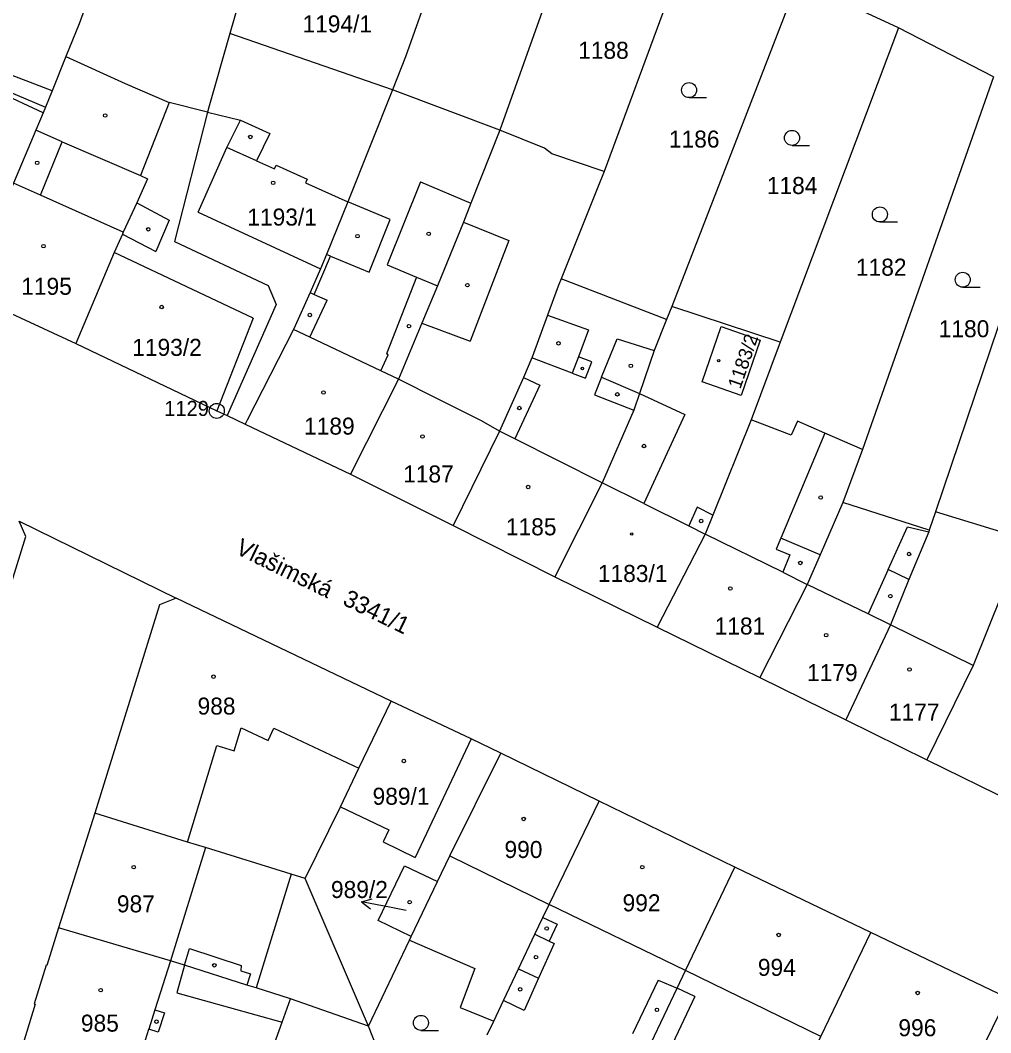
# Model space of a CAD drawing. Extents: x -733394 to -722299, y -1082822 to -1075049.
# Drawn here: x -727804.6 to -727707.6, y -1079301.1 to -1079199.9 of the extents above; entities that cross this region are included whole.
import ezdxf

# ---------------------------------------------------------------- set-up
doc = ezdxf.new("R2010")
doc.units = 0
for name, color, linetype in [('Hranice parcel', 7, 'Continuous'), ('Parcelní čísla', 7, 'Continuous'), ('Pop  PČ popisy', 7, 'Continuous'), ('Vnitřní kresba', 7, 'Continuous'), ('Značky bodu BP', 7, 'Continuous'), ('Značky budov', 7, 'Continuous'), ('Značky kultur', 7, 'Continuous')]:
    doc.layers.add(name, color=color, linetype=linetype)

msp = doc.modelspace()

# ---------------------------------------------------------------- linework, layer by layer
at = {"layer": 'Hranice parcel'}
for p, q in [((-727747.76, -1079185.92), (-727756.66, -1079210.91)), ((-727737.36, -1079191.06), (-727746.23, -1079215.03)), ((-727726.88, -1079196.03), (-727739.48, -1079228.53)), ((-727716.82, -1079200.67), (-727726.88, -1079196.03)), ((-727716.82, -1079200.67), (-727728.63, -1079232.08)), ((-727707.33, -1079205.57), (-727716.82, -1079200.67)), ((-727767.39, -1079206.88), (-727783.63, -1079201.24)), ((-727801.4, -1079206.97), (-727812.16, -1079202.88)), ((-727800.01, -1079203.54), (-727801.4, -1079206.97)), ((-727707.33, -1079205.57), (-727720.43, -1079242.8)), ((-727756.66, -1079210.91), (-727767.39, -1079206.88)), ((-727785.87, -1079209.1), (-727789.7, -1079208.16)), ((-727699.67, -1079209.18), (-727713.12, -1079249.04)), ((-727740, -1079229.83), (-727750.54, -1079225.76)), ((-727809.91, -1079227.19), (-727799.02, -1079232.23)), ((-727739.48, -1079228.53), (-727740, -1079229.83)), ((-727728.63, -1079232.08), (-727739.48, -1079228.53)), ((-727728.63, -1079232.08), (-727731.54, -1079239.84)), ((-727783.89, -1079239.42), (-727782.11, -1079240.27)), ((-727782.11, -1079240.27), (-727771.59, -1079245.28)), ((-727720.43, -1079242.8), (-727722.39, -1079248.1)), ((-727771.59, -1079245.28), (-727761.33, -1079250.41)), ((-727713.74, -1079250.89), (-727722.39, -1079248.1)), ((-727713.12, -1079249.04), (-727713.74, -1079250.89)), ((-727704.3, -1079251.75), (-727713.12, -1079249.04)), ((-727804.69, -1079249.96), (-727789, -1079257.68)), ((-727761.33, -1079250.41), (-727751.17, -1079255.53)), ((-727751.17, -1079255.53), (-727740.93, -1079260.58)), ((-727767.51, -1079267.97), (-727789, -1079257.68)), ((-727740.93, -1079260.58), (-727730.67, -1079265.61)), ((-727730.67, -1079265.61), (-727722.08, -1079269.81)), ((-727722.08, -1079269.81), (-727714, -1079273.82)), ((-727746.73, -1079277.94), (-727756.54, -1079273.16)), ((-727714, -1079273.82), (-727702.03, -1079279.68)), ((-727733.18, -1079284.53), (-727746.73, -1079277.94)), ((-727797.14, -1079279.15), (-727800.76, -1079290.61)), ((-727719.59, -1079291.09), (-727733.18, -1079284.53)), ((-727769.79, -1079300.44), (-727776.11, -1079285.69)), ((-727765.5, -1079291.46), (-727762.88, -1079285.98)), ((-727705.95, -1079297.59), (-727719.59, -1079291.09)), ((-727769.79, -1079300.44), (-727765.68, -1079291.83)), ((-727765.68, -1079291.83), (-727765.5, -1079291.46)), ((-727769.79, -1079300.44), (-727777.58, -1079297.7)), ((-727757.91, -1079301.29), (-727757.27, -1079299.94)), ((-727764.17, -1079314.5), (-727769.79, -1079300.44))]:
    msp.add_line(p, q, dxfattribs=at)
for points in [[(-727784.86, -1079160.9), (-727787.33, -1079169.23), (-727798.69, -1079200.29), (-727800.01, -1079203.54)], [(-727775.96, -1079174.8), (-727776.41, -1079176.2), (-727783.63, -1079201.24)], [(-727758.89, -1079183.29), (-727766.09, -1079203.58), (-727767.39, -1079206.88)], [(-727783.63, -1079201.24), (-727785.75, -1079208.62), (-727785.87, -1079209.1)], [(-727800.01, -1079203.54), (-727794.11, -1079206.23), (-727789.7, -1079208.16)], [(-727801.4, -1079206.97), (-727802.07, -1079208.62), (-727802.3, -1079209.19), (-727803.03, -1079210.92), (-727805.27, -1079216.21), (-727809.91, -1079227.19)], [(-727767.39, -1079206.88), (-727771.83, -1079218.08), (-727773.99, -1079223.32), (-727774.56, -1079224.75), (-727775.61, -1079227.14), (-727777.26, -1079230.84), (-727781.9, -1079239.87), (-727782.11, -1079240.27)], [(-727789.7, -1079208.16), (-727792.56, -1079215.45), (-727791.85, -1079215.76), (-727792.94, -1079218.16), (-727794.29, -1079221.1), (-727794.37, -1079221.29), (-727795.21, -1079223.13), (-727799.02, -1079232.23)], [(-727785.87, -1079209.1), (-727789.15, -1079222.03), (-727779.82, -1079226.42), (-727779.02, -1079228.32), (-727783.89, -1079239.42)], [(-727756.66, -1079210.91), (-727759.54, -1079218.21), (-727760.29, -1079220.1), (-727762.89, -1079226.45), (-727764.45, -1079230.18), (-727766.79, -1079235.8), (-727771.59, -1079245.28)], [(-727746.23, -1079215.03), (-727751.47, -1079213.26), (-727752.2, -1079212.72), (-727756.66, -1079210.91)], [(-727746.23, -1079215.03), (-727746.87, -1079216.61), (-727750.54, -1079225.76)], [(-727750.54, -1079225.76), (-727750.82, -1079226.51), (-727751.89, -1079229.4), (-727753.43, -1079233.58), (-727753.46, -1079233.67), (-727754.3, -1079235.61), (-727756.7, -1079240.99), (-727761.33, -1079250.41)], [(-727740, -1079229.83), (-727741.24, -1079232.94), (-727742.71, -1079237.23), (-727743.28, -1079238.9), (-727746.43, -1079246.13), (-727751.17, -1079255.53)], [(-727736.45, -1079236.06), (-727734.55, -1079230.54), (-727730.64, -1079231.89), (-727732.54, -1079237.41), (-727736.45, -1079236.06)], [(-727799.02, -1079232.23), (-727784.94, -1079238.96), (-727783.89, -1079239.42)], [(-727731.54, -1079239.84), (-727735.38, -1079249.39), (-727736.14, -1079251.29), (-727740.93, -1079260.58)], [(-727720.43, -1079242.8), (-727724.18, -1079241.18), (-727726.91, -1079240), (-727727.54, -1079241.39), (-727731.54, -1079239.84)], [(-727722.39, -1079248.1), (-727724.66, -1079253.34), (-727725.96, -1079256.32), (-727730.67, -1079265.61)], [(-727810.23, -1079271.36), (-727807.63, -1079263.04), (-727804.03, -1079251.5), (-727804.69, -1079249.96)], [(-727713.74, -1079250.89), (-727713.8, -1079251.03), (-727715.77, -1079255.81), (-727717.62, -1079260.32), (-727722.08, -1079269.81)], [(-727704.3, -1079251.75), (-727705.07, -1079253.7), (-727709.34, -1079264.39), (-727714, -1079273.82)], [(-727789, -1079257.68), (-727790.66, -1079258.35), (-727797.14, -1079279.15)], [(-727776.11, -1079285.69), (-727772.59, -1079278.52), (-727770.74, -1079274.66), (-727767.51, -1079267.97)], [(-727756.54, -1079273.16), (-727759.53, -1079271.72), (-727767.51, -1079267.97)], [(-727762.88, -1079285.98), (-727761.65, -1079283.4), (-727756.54, -1079273.16)], [(-727757.27, -1079299.94), (-727756.28, -1079297.86), (-727754.78, -1079294.69), (-727753.16, -1079291.25), (-727752.37, -1079289.58), (-727751.74, -1079288.27), (-727746.73, -1079277.94)], [(-727776.11, -1079285.69), (-727777.5, -1079285.26), (-727786.07, -1079282.59), (-727787.86, -1079282.05), (-727797.14, -1079279.15)], [(-727765.5, -1079291.46), (-727768.81, -1079289.88), (-727766.19, -1079284.4), (-727762.88, -1079285.98)], [(-727744.02, -1079307.33), (-727743.29, -1079305.79), (-727743.09, -1079305.36), (-727741.54, -1079302.09), (-727738.95, -1079296.63), (-727738.11, -1079294.87), (-727733.18, -1079284.53)], [(-727800.76, -1079290.61), (-727801.91, -1079294.36), (-727802, -1079294.33), (-727803.19, -1079298.21), (-727803.09, -1079298.24), (-727804.29, -1079302.16)], [(-727777.58, -1079297.7), (-727781.02, -1079296.61), (-727781.93, -1079296.32), (-727788.18, -1079294.33), (-727789.57, -1079293.89), (-727800.76, -1079290.61)], [(-727729.64, -1079311.78), (-727728.23, -1079308.91), (-727728.14, -1079308.73), (-727725.62, -1079303.6), (-727725.44, -1079303.22), (-727724.57, -1079301.46), (-727719.59, -1079291.09)], [(-727765.68, -1079291.83), (-727759.15, -1079294.68), (-727760.63, -1079298.58), (-727757.27, -1079299.94)], [(-727781.72, -1079309.2), (-727778.42, -1079300.04), (-727777.58, -1079297.7)], [(-727717.3, -1079321.06), (-727716.29, -1079318.95), (-727716.16, -1079318.68), (-727711.05, -1079308.04), (-727705.95, -1079297.59)]]:
    msp.add_lwpolyline(points, dxfattribs=at)
at = {"layer": 'Pop  PČ popisy'}
for p, q in [((-727770.48, -1079288.02), (-727769.4, -1079287.72)), ((-727767.53, -1079288.59), (-727770.48, -1079288.02)), ((-727770.48, -1079288.02), (-727769.59, -1079288.7)), ((-727766.02, -1079288.87), (-727767.53, -1079288.59))]:
    msp.add_line(p, q, dxfattribs=at)
at = {"layer": 'Vnitřní kresba'}
for p, q in [((-727811.22, -1079204.74), (-727802.07, -1079208.62)), ((-727802.3, -1079209.19), (-727807.44, -1079206.79)), ((-727785.87, -1079209.1), (-727782.57, -1079209.92)), ((-727783.95, -1079212.63), (-727782.57, -1079209.92)), ((-727782.57, -1079209.92), (-727779.64, -1079211.23)), ((-727800.4, -1079212.06), (-727803.03, -1079210.92)), ((-727779.64, -1079211.23), (-727780.97, -1079213.97)), ((-727802.57, -1079217.41), (-727800.4, -1079212.06)), ((-727800.4, -1079212.06), (-727792.56, -1079215.45)), ((-727786.8, -1079219.09), (-727783.95, -1079212.63)), ((-727780.97, -1079213.97), (-727783.95, -1079212.63)), ((-727780.97, -1079213.97), (-727779.17, -1079214.78)), ((-727779.17, -1079214.78), (-727779.01, -1079214.41)), ((-727779.01, -1079214.41), (-727775.92, -1079215.8)), ((-727802.57, -1079217.41), (-727805.27, -1079216.21)), ((-727775.92, -1079215.8), (-727776.09, -1079216.17)), ((-727776.09, -1079216.17), (-727771.83, -1079218.08)), ((-727764.58, -1079216.08), (-727767.93, -1079224.37)), ((-727764.58, -1079216.08), (-727759.54, -1079218.21)), ((-727794.29, -1079221.1), (-727802.57, -1079217.41)), ((-727792.94, -1079218.16), (-727789.7, -1079219.89)), ((-727767.6, -1079219.83), (-727771.83, -1079218.08)), ((-727786.8, -1079219.09), (-727774.56, -1079224.75)), ((-727789.7, -1079219.89), (-727791.03, -1079223.03)), ((-727769.71, -1079225.09), (-727767.6, -1079219.83)), ((-727760.29, -1079220.1), (-727755.74, -1079221.92)), ((-727794.37, -1079221.29), (-727791.03, -1079223.03)), ((-727755.74, -1079221.92), (-727759.62, -1079232)), ((-727781.31, -1079229.68), (-727795.21, -1079223.13)), ((-727773.57, -1079223.49), (-727773.99, -1079223.32)), ((-727775.2, -1079227.32), (-727773.57, -1079223.49)), ((-727773.57, -1079223.49), (-727769.71, -1079225.09)), ((-727767.93, -1079224.37), (-727764.98, -1079225.59)), ((-727764.98, -1079225.59), (-727767.97, -1079233.27)), ((-727764.98, -1079225.59), (-727762.89, -1079226.45)), ((-727775.61, -1079227.14), (-727775.2, -1079227.32)), ((-727775.2, -1079227.32), (-727773.92, -1079227.9)), ((-727775.65, -1079231.6), (-727773.92, -1079227.9)), ((-727751.89, -1079229.4), (-727747.78, -1079230.86)), ((-727781.31, -1079229.68), (-727784.94, -1079238.96)), ((-727764.45, -1079230.18), (-727759.62, -1079232)), ((-727775.65, -1079231.6), (-727777.26, -1079230.84)), ((-727747.78, -1079230.86), (-727748.8, -1079233.55)), ((-727768.54, -1079234.97), (-727775.65, -1079231.6)), ((-727746.48, -1079235.59), (-727744.94, -1079231.75)), ((-727744.94, -1079231.75), (-727741.24, -1079232.94)), ((-727768.54, -1079234.97), (-727767.83, -1079233.35)), ((-727767.83, -1079233.35), (-727767.97, -1079233.27)), ((-727749.42, -1079235.2), (-727753.46, -1079233.67)), ((-727748.8, -1079233.55), (-727749.42, -1079235.2)), ((-727747.47, -1079234.06), (-727748.8, -1079233.55)), ((-727748.09, -1079235.7), (-727747.47, -1079234.06)), ((-727766.79, -1079235.8), (-727768.54, -1079234.97)), ((-727749.42, -1079235.2), (-727748.09, -1079235.7)), ((-727762.87, -1079237.76), (-727766.79, -1079235.8)), ((-727752.67, -1079236.39), (-727755.16, -1079241.76)), ((-727754.3, -1079235.61), (-727752.67, -1079236.39)), ((-727746.48, -1079235.59), (-727747.18, -1079237.35)), ((-727746.48, -1079235.59), (-727742.71, -1079237.23)), ((-727747.18, -1079237.35), (-727743.28, -1079238.9)), ((-727742.71, -1079237.23), (-727738.16, -1079239.31)), ((-727758.49, -1079239.95), (-727762.87, -1079237.76)), ((-727738.16, -1079239.31), (-727742.27, -1079248.22)), ((-727756.7, -1079240.99), (-727758.49, -1079239.95)), ((-727755.16, -1079241.76), (-727756.7, -1079240.99)), ((-727724.18, -1079241.18), (-727728.58, -1079251.67)), ((-727746.43, -1079246.13), (-727755.16, -1079241.76)), ((-727742.27, -1079248.22), (-727746.43, -1079246.13)), ((-727742.27, -1079248.22), (-727737.77, -1079250.44)), ((-727736.94, -1079248.57), (-727737.77, -1079250.44)), ((-727735.38, -1079249.39), (-727736.94, -1079248.57)), ((-727737.77, -1079250.44), (-727736.14, -1079251.29)), ((-727717.84, -1079254.79), (-727715.93, -1079250.55)), ((-727715.93, -1079250.55), (-727713.8, -1079251.03)), ((-727728.37, -1079255.07), (-727736.14, -1079251.29)), ((-727728.58, -1079251.67), (-727729.04, -1079252.76)), ((-727724.66, -1079253.34), (-727728.58, -1079251.67)), ((-727729.04, -1079252.76), (-727727.68, -1079253.33)), ((-727727.68, -1079253.33), (-727728.37, -1079255.07)), ((-727728.37, -1079255.07), (-727725.96, -1079256.32)), ((-727717.84, -1079254.79), (-727719.85, -1079259.25)), ((-727715.77, -1079255.81), (-727717.84, -1079254.79)), ((-727719.85, -1079259.25), (-727725.96, -1079256.32)), ((-727717.62, -1079260.32), (-727719.85, -1079259.25)), ((-727709.34, -1079264.39), (-727717.62, -1079260.32)), ((-727783.19, -1079272.93), (-727782.49, -1079270.62)), ((-727782.49, -1079270.62), (-727779.82, -1079271.9)), ((-727779.82, -1079271.9), (-727779.23, -1079270.66)), ((-727779.23, -1079270.66), (-727770.74, -1079274.66)), ((-727759.53, -1079271.72), (-727765.11, -1079283.57)), ((-727787.86, -1079282.05), (-727784.92, -1079272.39)), ((-727784.92, -1079272.39), (-727783.19, -1079272.93)), ((-727772.59, -1079278.52), (-727767.76, -1079280.82)), ((-727767.76, -1079280.82), (-727768.33, -1079282.03)), ((-727768.33, -1079282.03), (-727765.11, -1079283.57)), ((-727786.07, -1079282.59), (-727789.57, -1079293.89)), ((-727761.65, -1079283.4), (-727751.74, -1079288.27)), ((-727777.5, -1079285.26), (-727781.02, -1079296.61)), ((-727738.11, -1079294.87), (-727751.74, -1079288.27)), ((-727752.37, -1079289.58), (-727750.94, -1079290.25)), ((-727750.94, -1079290.25), (-727751.74, -1079291.93)), ((-727753.16, -1079291.25), (-727751.74, -1079291.93)), ((-727751.24, -1079292.16), (-727752.8, -1079295.65)), ((-727751.74, -1079291.93), (-727751.24, -1079292.16)), ((-727788.18, -1079294.33), (-727787.68, -1079292.68)), ((-727787.68, -1079292.68), (-727782.5, -1079294.36)), ((-727789.57, -1079293.89), (-727791.13, -1079298.81)), ((-727788.18, -1079294.33), (-727788.93, -1079297.09)), ((-727782.5, -1079294.36), (-727782.55, -1079294.9)), ((-727782.55, -1079294.9), (-727781.57, -1079295.21)), ((-727781.57, -1079295.21), (-727781.93, -1079296.32)), ((-727754.78, -1079294.69), (-727752.8, -1079295.65)), ((-727724.57, -1079301.46), (-727738.11, -1079294.87)), ((-727752.8, -1079295.65), (-727754.24, -1079298.87)), ((-727740.85, -1079295.85), (-727743.39, -1079301.21)), ((-727740.85, -1079295.85), (-727738.95, -1079296.63)), ((-727788.93, -1079297.09), (-727778.42, -1079300.04)), ((-727737.17, -1079297.48), (-727738.95, -1079296.63)), ((-727754.24, -1079298.87), (-727756.28, -1079297.86)), ((-727737.17, -1079297.48), (-727741.49, -1079306.64)), ((-727791.13, -1079298.81), (-727791.73, -1079300.73)), ((-727791.13, -1079298.81), (-727790.18, -1079299.11)), ((-727790.18, -1079299.11), (-727790.79, -1079301.03)), ((-727792.89, -1079304.38), (-727791.73, -1079300.73)), ((-727790.79, -1079301.03), (-727791.73, -1079300.73))]:
    msp.add_line(p, q, dxfattribs=at)
at = {"layer": 'Značky bodu BP'}
for radius in [0.75, 0.03]:
    msp.add_circle((-727784.94, -1079238.96), radius, dxfattribs=at)
at = {"layer": 'Značky budov'}
for centre, radius in [((-727796.09, -1079209.44), 0.175), ((-727781.59, -1079211.59), 0.175), ((-727802.89, -1079214.18), 0.175), ((-727779.3, -1079216.17), 0.175), ((-727791.79, -1079220.81), 0.175), ((-727770.88, -1079221.5), 0.175), ((-727763.76, -1079221.26), 0.175), ((-727802.25, -1079222.5), 0.175), ((-727759.9, -1079226.4), 0.175), ((-727790.44, -1079228.58), 0.175), ((-727775.64, -1079229.38), 0.175), ((-727765.74, -1079230.49), 0.175), ((-727750.8, -1079232.2), 0.175), ((-727743.57, -1079234.46), 0.175), ((-727734.78, -1079233.93), 0.117), ((-727748.41, -1079234.72), 0.122), ((-727774.27, -1079237.12), 0.175), ((-727744.91, -1079237.31), 0.175), ((-727754.7, -1079238.67), 0.175), ((-727764.39, -1079241.52), 0.175), ((-727742.25, -1079242.47), 0.175), ((-727753.83, -1079246.56), 0.175), ((-727724.59, -1079247.61), 0.175), ((-727736.53, -1079249.96), 0.175), ((-727743.48, -1079251.25), 0.117), ((-727715.76, -1079253.26), 0.175), ((-727726.62, -1079254.15), 0.175), ((-727733.63, -1079256.71), 0.175), ((-727717.63, -1079257.47), 0.175), ((-727724.05, -1079261.37), 0.175), ((-727715.72, -1079264.79), 0.175), ((-727785.27, -1079265.51), 0.175), ((-727766.25, -1079273.94), 0.175), ((-727754.27, -1079279.73), 0.175), ((-727793.24, -1079284.54), 0.175), ((-727742.42, -1079284.54), 0.175), ((-727765.67, -1079288.04), 0.175), ((-727751.97, -1079290.68), 0.175), ((-727728.8, -1079291.32), 0.175), ((-727785.19, -1079294.35), 0.175), ((-727753.05, -1079293.54), 0.175), ((-727796.54, -1079296.83), 0.175), ((-727754.62, -1079296.75), 0.175), ((-727714.91, -1079297.11), 0.175), ((-727740.96, -1079298.8), 0.175), ((-727790.97, -1079299.99), 0.175)]:
    msp.add_circle(centre, radius, dxfattribs=at)
at = {"layer": 'Značky kultur'}
for p, q in [((-727737.75, -1079207.66), (-727736, -1079207.66)), ((-727727.46, -1079212.43), (-727725.71, -1079212.43)), ((-727718.68, -1079220.08), (-727716.93, -1079220.08)), ((-727710.4, -1079226.6), (-727708.65, -1079226.6)), ((-727764.54, -1079300.85), (-727762.79, -1079300.85))]:
    msp.add_line(p, q, dxfattribs=at)
for centre in [(-727737.75, -1079206.91), (-727727.46, -1079211.68), (-727718.68, -1079219.33), (-727710.4, -1079225.85), (-727764.54, -1079300.1)]:
    msp.add_circle(centre, 0.75, dxfattribs=at)

# ---------------------------------------------------------------- texts
at = {"layer": 'Parcelní čísla'}
for s, p in [('1194/1', (-727776.38, -1079201.14)), ('1188', (-727748.83, -1079203.78)), ('1186', (-727739.76, -1079212.65)), ('1184', (-727729.98, -1079217.29)), ('1193/1', (-727781.89, -1079220.44)), ('1182', (-727721.07, -1079225.45)), ('1195', (-727804.48, -1079227.36)), ('1180', (-727712.8, -1079231.6)), ('1193/2', (-727793.39, -1079233.46)), ('1189', (-727776.22, -1079241.33)), ('1187', (-727766.32, -1079246.11)), ('1185', (-727756.05, -1079251.39)), ('1183/1', (-727746.86, -1079256.05)), ('1181', (-727735.19, -1079261.3)), ('1179', (-727725.96, -1079265.96)), ('988', (-727786.86, -1079269.3)), ('1177', (-727717.77, -1079269.9)), ('989/1', (-727769.37, -1079278.31)), ('990', (-727756.19, -1079283.63)), ('989/2', (-727773.53, -1079287.63)), ('987', (-727794.92, -1079289.06)), ('992', (-727744.39, -1079288.96)), ('994', (-727730.87, -1079295.41)), ('985', (-727798.52, -1079300.98)), ('996', (-727716.83, -1079301.44))]:
    msp.add_text(s, height=1.7, dxfattribs=at).set_placement(p)
for s, height, rotation, p in [('1183/2', 1.36, 71, (-727732.62, -1079236.84)), ('3341/1', 1.7, 334, (-727772.46, -1079258.27))]:
    msp.add_text(s, height=height, rotation=rotation, dxfattribs=at).set_placement(p)
at = {"layer": 'Pop  PČ popisy'}
msp.add_text('Vlašimská', height=1.7, rotation=334, dxfattribs=at).set_placement((-727783.18, -1079253.17))
at = {"layer": 'Značky bodu BP'}
msp.add_text('1129', height=1.5, dxfattribs=at).set_placement((-727790.19, -1079239.46))

doc.saveas('drawing.dxf')
